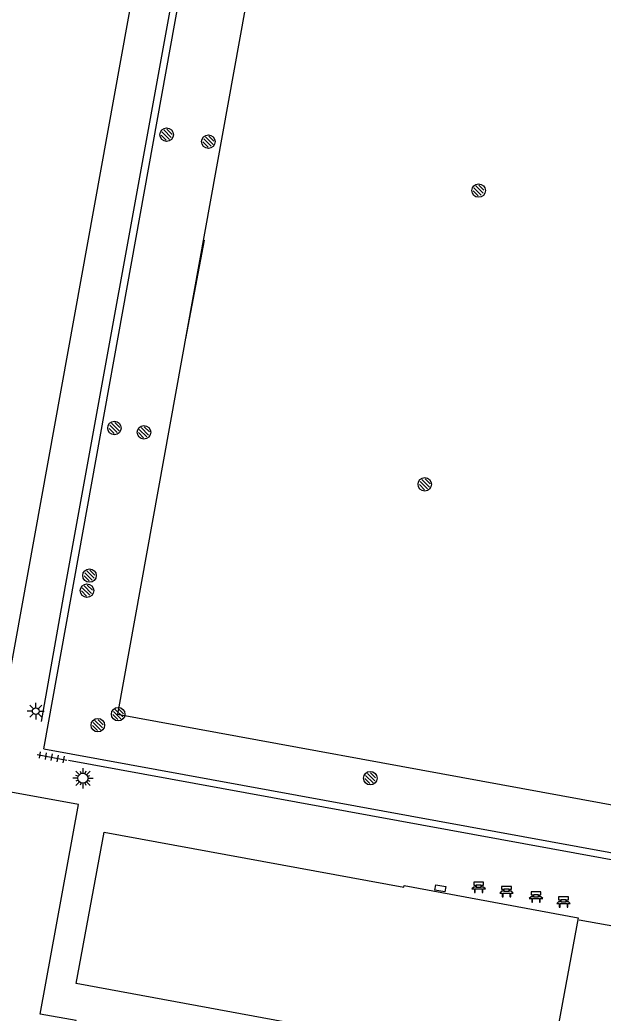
# Model space of a CAD drawing. Extents: x 130998 to 133001, y 398999 to 403002.
# Drawn here: x 132870.8 to 132914.1, y 399040.3 to 399114 of the extents above; entities that cross this region are included whole.
import ezdxf

# ---------------------------------------------------------------- set-up
doc = ezdxf.new("R2010")
doc.units = 0
for name, color, linetype in [('bs-afsc-ballenvanger', 7, 'Continuous'), ('bs-afsc-belijning', 7, 'Continuous'), ('bs-afsc-doel', 7, 'Continuous'), ('bs-afsc-hekwerk laag', 7, 'Continuous'), ('bs-symb-cornervlag', 7, 'Continuous'), ('bs-symb-magneetklep', 7, 'Continuous'), ('bs-symb-sproeier', 7, 'Continuous'), ('bs-symb-veldverlichting', 7, 'Continuous'), ('gg-afsc-erfafscheiding', 7, 'Continuous'), ('gg-bbg-hoofdgebouw', 7, 'Continuous'), ('gg-knt-verharding', 7, 'Continuous'), ('gt-symb-bank', 7, 'Continuous'), ('gt-symb-kolk center center', 7, 'Continuous'), ('gt-symb-lichtmast', 7, 'Continuous'), ('gt-symb-tegel verharding', 7, 'Continuous')]:
    doc.layers.add(name, color=color, linetype=linetype)

# ---------------------------------------------------------------- blocks, each defined once
blk = doc.blocks.new('gt0-BANK')
at = {"layer": 'gt-symb-bank'}
for p, q in [((-0.504, 0.274), (-0.322, 0.274)), ((-0.314, 0.265), (-0.314, 0.007)), ((-0.308, 0), (-0.266, 0)), ((-0.258, 0.009), (-0.258, 0.265)), ((-0.251, 0.274), (0.252, 0.274)), ((-0.243, 0.547), (-0.243, 0.412)), ((0.244, 0.487), (0.244, 0.547)), ((0.26, 0.265), (0.26, 0.007)), ((0.266, 0), (0.305, 0)), ((0.311, 0.007), (0.311, 0.265)), ((0.319, 0.274), (0.501, 0.274))]:
    blk.add_line(p, q, dxfattribs=at)
for points in [[(-0.362, 0.761), (-0.362, 0.554), (-0.251, 0.554)], [(0.252, 0.554), (0.359, 0.554), (0.359, 0.761), (-0.362, 0.761)], [(-0.251, 0.404), (-0.362, 0.404), (-0.504, 0.274)], [(0.501, 0.274), (0.359, 0.404), (0.244, 0.404)]]:
    blk.add_lwpolyline(points, dxfattribs=at)
for centre, start, end in [((-0.308, 0.007), 180, 270), ((0.266, 0.007), 180, 270), ((0.305, 0.007), 270, 0)]:
    blk.add_arc(centre, 0.00643, start, end, dxfattribs=at)
for points, degree in [([(-0.322, 0.274), (-0.314, 0.273), (-0.314, 0.265)], 2), ([(-0.266, 0), (-0.258, 0), (-0.258, 0.009)], 2), ([(-0.258, 0.265), (-0.257, 0.274), (-0.251, 0.274)], 2), ([(-0.251, 0.554), (-0.243, 0.553), (-0.243, 0.547)], 2), ([(-0.243, 0.412), (-0.243, 0.404), (-0.251, 0.404)], 2), ([(-0.18, 0.554), (0, 0.554), (0.18, 0.554), (0.189, 0.553), (0.189, 0.547), (0.189, 0.48), (0.189, 0.412), (0.189, 0.404), (0.18, 0.404), (0, 0.404), (-0.18, 0.404), (-0.188, 0.404), (-0.188, 0.412), (-0.188, 0.48), (-0.188, 0.547), (-0.186, 0.554), (-0.18, 0.554)], 3), ([(0.244, 0.547), (0.245, 0.554), (0.252, 0.554)], 2), ([(0.244, 0.404), (0.244, 0.462), (0.244, 0.487)], 2), ([(0.252, 0.274), (0.26, 0.273), (0.26, 0.265)], 2), ([(0.311, 0.265), (0.312, 0.274), (0.319, 0.274)], 2)]:
    blk.add_open_spline(points, degree=degree, dxfattribs=at)
blk = doc.blocks.new('gt0-KOLKCC')
at = {"layer": 'gt-symb-kolk center center'}
blk.add_lwpolyline([(-0.375, 0.2), (0.375, 0.2), (0.375, -0.2), (-0.375, -0.2)], close=True, dxfattribs=at)
blk = doc.blocks.new('bs0-SPROEIER')
at = {"layer": 'bs-symb-sproeier'}
for p, q in [((-0.345, 0.203), (0.203, -0.345)), ((-0.212, 0.354), (0.345, -0.203)), ((0.025, 0.399), (0.399, 0.025)), ((-0.399, -0.025), (-0.025, -0.399))]:
    blk.add_line(p, q, dxfattribs=at)
blk.add_circle((0, 0), 0.5, dxfattribs=at)
blk = doc.blocks.new('gt0-LMAST')
at = {"layer": 'gt-symb-lichtmast'}
for p, q in [((-0.182, 0.173), (-0.447, 0.438)), ((-0.005, 0.246), (-0.005, 0.621)), ((0.172, 0.173), (0.437, 0.438)), ((-0.255, -0.004), (-0.63, -0.004)), ((-0.182, -0.181), (-0.447, -0.446)), ((-0.005, -0.254), (-0.005, -0.629)), ((0.437, -0.446), (0.172, -0.181)), ((0.245, -0.004), (0.62, -0.004))]:
    blk.add_line(p, q, dxfattribs=at)
blk.add_circle((-0.005, -0.004), 0.25, dxfattribs=at)
blk = doc.blocks.new('gt0-TEG1')
at = {"layer": 'gt-symb-tegel verharding'}
for p, q in [((-1.125, 0), (1.125, 0)), ((-0.9, -0.25), (-0.9, 0.25)), ((-0.45, -0.25), (-0.45, 0.25)), ((0, -0.25), (0, 0.25)), ((0.45, -0.25), (0.45, 0.25)), ((0.9, -0.25), (0.9, 0.25))]:
    blk.add_line(p, q, dxfattribs=at)
blk = doc.blocks.new('bs0-VELDV')
at = {"layer": 'bs-symb-veldverlichting'}
for p, q in [((0, 0.75), (0, 0.375)), ((-0.375, 0), (-0.75, 0)), ((-0.53, 0.53), (-0.265, 0.265)), ((-0.346, 0.144), (-0.52, 0.215)), ((-0.215, 0.52), (-0.144, 0.346)), ((0.215, 0.52), (0.144, 0.346)), ((0.265, 0.265), (0.53, 0.53)), ((0.346, 0.144), (0.52, 0.215)), ((0.375, 0), (0.75, 0)), ((-0.265, -0.265), (-0.53, -0.53)), ((-0.346, -0.144), (-0.52, -0.215)), ((-0.144, -0.346), (-0.215, -0.52)), ((0, -0.375), (0, -0.75)), ((0.144, -0.346), (0.215, -0.52)), ((0.265, -0.265), (0.53, -0.53)), ((0.346, -0.144), (0.52, -0.215))]:
    blk.add_line(p, q, dxfattribs=at)
blk.add_circle((0, 0), 0.375, dxfattribs=at)
blk = doc.blocks.new('BS0-MAGNKLP')
at = {"layer": 'bs-symb-magneetklep'}
for p, q in [((-0.345, 0.203), (0.203, -0.345)), ((-0.212, 0.354), (0.345, -0.203)), ((0.025, 0.399), (0.399, 0.025)), ((-0.399, -0.025), (-0.025, -0.399))]:
    blk.add_line(p, q, dxfattribs=at)
blk.add_circle((0, 0), 0.5, dxfattribs=at)
blk = doc.blocks.new('bs0-CORNVLG')
at = {"layer": 'bs-symb-cornervlag'}
for p, q in [((-0.345, 0.203), (0.203, -0.345)), ((-0.212, 0.354), (0.345, -0.203)), ((0.025, 0.399), (0.399, 0.025)), ((-0.399, -0.025), (-0.025, -0.399))]:
    blk.add_line(p, q, dxfattribs=at)
blk.add_circle((0, 0), 0.5, dxfattribs=at)

msp = doc.modelspace()

# ---------------------------------------------------------------- linework, layer by layer
at = {"layer": 'bs-afsc-ballenvanger'}
msp.add_line((132882.601, 399118.256), (132874.192, 399071.994), dxfattribs=at)
at = {"layer": 'bs-afsc-belijning'}
msp.add_lwpolyline([(132987.952, 399107.473), (132889.299, 399124.557), (132878.074, 399062.469), (132976.769, 399044.357), (132987.952, 399107.473)], dxfattribs=at)
at = {"layer": 'bs-afsc-doel'}
msp.add_line((132883.142, 399090.332), (132884.526, 399097.627), dxfattribs=at)
at = {"layer": 'bs-afsc-hekwerk laag'}
for p, q in [((132874.192, 399071.994), (132872.398, 399061.937)), ((132975.195, 399040.578), (132874.435, 399059.022))]:
    msp.add_line(p, q, dxfattribs=at)
at = {"layer": 'gg-afsc-erfafscheiding'}
msp.add_line((132919.859, 399045.806), (132912.303, 399047.195), dxfattribs=at)
at = {"layer": 'gg-bbg-hoofdgebouw'}
msp.add_lwpolyline([(132875.005, 399042.482), (132877.089, 399053.714), (132899.296, 399049.645), (132899.316, 399049.753), (132912.235, 399047.351), (132909.857, 399034.523), (132897.19, 399036.875), (132896.882, 399035.203), (132892.375, 399036.033), (132892.938, 399039.188), (132875.005, 399042.482)], dxfattribs=at)
at = {"layer": 'gg-knt-verharding'}
msp.add_line((132872.603, 399059.905), (132885.014, 399128.742), dxfattribs=at)
for points in [[(132935.701, 399123.614), (132882.243, 399132.842), (132868.943, 399059.455)], [(132872.603, 399059.905), (132979.255, 399040.39), (132980.423, 399041.202), (132992.716, 399110.224), (132991.087, 399112.445), (132991.138, 399112.838)], [(132866.938, 399034.326), (132873.827, 399033.076), (132874.994, 399039.751), (132872.334, 399040.215), (132875.182, 399055.758), (132868.492, 399056.969), (132868.943, 399059.455)]]:
    msp.add_lwpolyline(points, dxfattribs=at)

# ---------------------------------------------------------------- block references
at = {"layer": 'bs-symb-cornervlag'}
msp.add_blockref('bs0-CORNVLG', (132878.116, 399062.467), dxfattribs=at)
at = {"layer": 'bs-symb-magneetklep'}
for p in [(132881.711, 399105.456), (132877.837, 399083.698), (132875.992, 399072.75), (132875.801, 399071.633)]:
    msp.add_blockref('BS0-MAGNKLP', p, dxfattribs=at)
at = {"layer": 'bs-symb-sproeier'}
for p in [(132884.804, 399104.942), (132904.847, 399101.31), (132880.028, 399083.378), (132900.854, 399079.52), (132876.608, 399061.654), (132896.813, 399057.725)]:
    msp.add_blockref('bs0-SPROEIER', p, dxfattribs=at)
at = {"layer": 'bs-symb-veldverlichting'}
msp.add_blockref('bs0-VELDV', (132875.504, 399057.714), dxfattribs=at)
at = {"layer": 'gt-symb-bank'}
for p in [(132904.851, 399049.234), (132906.916, 399048.927), (132909.111, 399048.525), (132911.146, 399048.154)]:
    msp.add_blockref('gt0-BANK', p, dxfattribs=at)
at = {"layer": 'gt-symb-kolk center center', "rotation": -10.53438638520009}
msp.add_blockref('gt0-KOLKCC', (132902.009, 399049.547), dxfattribs=at)
at = {"layer": 'gt-symb-lichtmast'}
msp.add_blockref('gt0-LMAST', (132872.006, 399062.698), dxfattribs=at)
at = {"layer": 'gt-symb-tegel verharding', "rotation": -10.602058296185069}
msp.add_blockref('gt0-TEG1', (132873.203, 399059.274), dxfattribs=at)

doc.saveas('drawing.dxf')
